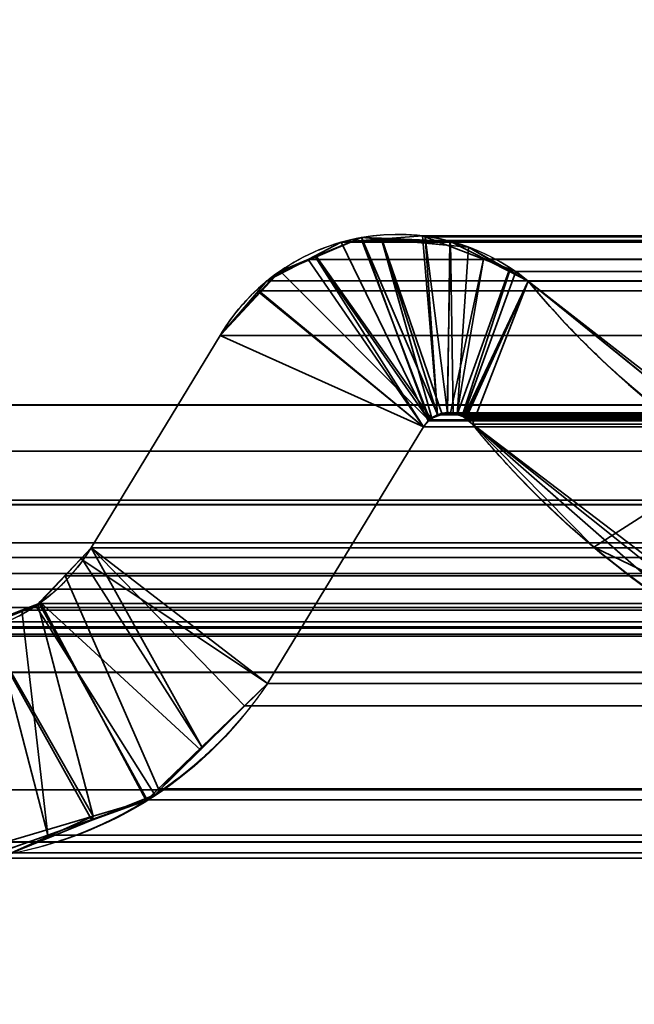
# Model space of a CAD drawing. Header units: millimetres. Extents: x -490 to 6690, y -115 to 152.
# Tile 1041 of 1056: x 5489.78 to 5491.85, y 0.02 to 3.32. Entities that reach past the tile are written whole.
import ezdxf

# ---------------------------------------------------------------- set-up
doc = ezdxf.new("R2010")
doc.units = ezdxf.units.MM
doc.layers.add('151', color=253, linetype='Continuous')

# ---------------------------------------------------------------- blocks, each defined once
blk = doc.blocks.new('UG_SURFACE_005')
at = {"layer": '151', "color": 252, "linetype": 'Continuous', "lineweight": 35}
for points in [[(6690.0001, -6.2, 2202.5001), (6690.0001, 133.2, 2202.5001), (5309.9999, 133.2, 2202.5001), (5309.9999, -6.2, 2202.5001)], [(5460, -6.2, 2052.5), (5460, 133.2, 2052.5), (6540, 133.2, 2052.5), (6540, -6.2, 2052.5)]]:
    blk.add_3dface(points, dxfattribs=at)
blk = doc.blocks.new('UG_SURFACE_349')
at = {"layer": '151', "color": 254, "linetype": 'Continuous', "lineweight": 35}
for points in [[(6525.25, -10, 2032.7499), (6525.25, 136.75, 2032.7499), (5474.75, 136.75, 2032.7499), (5474.75, -10, 2032.7499)], [(6517.4999, 21, 2025.0001), (6517.4999, -8, 2025.0001), (5482.5001, -8, 2025.0001), (5482.5001, 21, 2025.0001)]]:
    blk.add_3dface(points, dxfattribs=at)
blk = doc.blocks.new('UG_SURFACE_375')
at = {"layer": '151', "color": 14, "linetype": 'Continuous', "lineweight": 35}
for points in [[(6517.3001, -10, 2024.8001), (6517.3001, 19, 2024.8001), (5482.6999, 19, 2024.8001), (5482.6999, -10, 2024.8001)], [(6513.2499, 16.25, 2020.75), (6513.2499, -22, 2020.75), (5486.7501, -22, 2020.75), (5486.7501, 16.25, 2020.75)]]:
    blk.add_3dface(points, dxfattribs=at)
blk = doc.blocks.new('UG_SURFACE_376')
at = {"layer": '151', "color": 7, "linetype": 'Continuous', "lineweight": 35}
for points in [[(5486.7501, 16, 2020.75), (5486.7501, -22, 2020.75), (6513.2499, -22, 2020.75), (6513.2499, 16, 2020.75)], [(6513, 16, 2020.4999), (6513, -22, 2020.4999), (5487, -22, 2020.4999), (5487, 16, 2020.4999)]]:
    blk.add_3dface(points, dxfattribs=at)
blk = doc.blocks.new('UG_SURFACE_381')
at = {"layer": '151', "color": 253, "linetype": 'Continuous', "lineweight": 35}
for points in [[(5490.931, 2.5886, 2016.5689), (5490.7761, 2.5225, 2016.7236), (5491.158, 1.9745, 2016.3422)], [(5490.7784, 2.5257, -7.5), (5490.7761, 2.5225, 2016.7236), (5490.931, 2.5886, 2016.5689)], [(5491.1866, 1.9923, -7.5), (5491.1647, 1.9821, -7.5), (5490.7784, 2.5257, -7.5), (5490.931, 2.5886, -7.5)], [(5490.931, 2.5886, 2016.5689), (5490.931, 2.5886, -7.5), (5490.7784, 2.5257, -7.5)], [(5490.931, 2.5886, -7.5), (5490.9978, 2.5858, -7.5), (5491.1995, 1.9983, -7.5), (5491.1866, 1.9923, -7.5)], [(5491.158, 1.9745, 2016.3422), (5491.1661, 1.9832, 2016.3338), (5490.9978, 2.5826, 2016.5024), (5490.931, 2.5886, 2016.5689)], [(5490.931, 2.5886, -7.5), (5490.931, 2.5886, 2016.5689), (5490.9978, 2.5826, 2016.5024)], [(5490.9978, 2.5826, 2016.5024), (5490.9978, 2.5858, -7.5), (5490.931, 2.5886, -7.5)], [(5491.2186, 1.9992, -7.5), (5491.1995, 1.9983, -7.5), (5490.9978, 2.5858, -7.5), (5491.2267, 2.5765, -7.5)], [(5490.9978, 2.5858, -7.5), (5490.9978, 2.5826, 2016.5024), (5491.2281, 2.5622, 2016.2721)], [(5491.2281, 2.5622, 2016.2721), (5491.2267, 2.5765, -7.5), (5490.9978, 2.5858, -7.5)], [(5490.9978, 2.5826, 2016.5024), (5491.1661, 1.9832, 2016.3338), (5491.1866, 1.9902, 2016.3136)], [(5491.1866, 1.9902, 2016.3136), (5491.2181, 2.0011, 2016.2816), (5491.2281, 2.5622, 2016.2721), (5490.9978, 2.5826, 2016.5024)], [(5491.2267, 2.5765, -7.5), (5491.2286, 2.5756, -7.5), (5491.2376, 2.0001, -7.5), (5491.2186, 1.9992, -7.5)], [(5491.2281, 2.5622, 2016.2721), (5491.2286, 2.5756, -7.5), (5491.2267, 2.5765, -7.5)], [(5491.2286, 2.5756, -7.5), (5491.2281, 2.5622, 2016.2721), (5491.2896, 2.5567, 2016.2101)], [(5491.2515, 1.9952, -7.5), (5491.2376, 2.0001, -7.5), (5491.2286, 2.5756, -7.5), (5491.425, 2.4752, -7.5)], [(5491.2896, 2.5567, 2016.2101), (5491.425, 2.4752, -7.5), (5491.2286, 2.5756, -7.5)], [(5491.2896, 2.5567, 2016.2101), (5491.2281, 2.5622, 2016.2721), (5491.2181, 2.0011, 2016.2816), (5491.2519, 1.9939, 2016.2482)], [(5491.2519, 1.9939, 2016.2482), (5491.2682, 1.9905, 2016.2318), (5491.4284, 2.4775, 2016.0718), (5491.2896, 2.5567, 2016.2101)], [(5491.2896, 2.5567, 2016.2101), (5491.4284, 2.4775, 2016.0718), (5491.425, 2.4752, -7.5)], [(5491.1385, 1.954, 2016.3615), (5490.7761, 2.5225, 2016.7236), (5490.6435, 2.4659, 2016.8564), (5490.5872, 2.4036, 2016.9129)], [(5490.6578, 2.476, -7.5), (5490.6435, 2.4659, 2016.8564), (5490.7761, 2.5225, 2016.7236)], [(5490.6578, 2.476, -7.5), (5490.7784, 2.5257, -7.5), (5491.1647, 1.9821, -7.5), (5491.158, 1.9751, -7.5)], [(5490.7761, 2.5225, 2016.7236), (5490.7784, 2.5257, -7.5), (5490.6578, 2.476, -7.5)], [(5490.7761, 2.5225, 2016.7236), (5491.1385, 1.954, 2016.3615), (5491.158, 1.9745, 2016.3422)], [(5491.4899, 2.4421, 2016.01), (5491.4284, 2.4775, 2016.0718), (5491.2682, 1.9905, 2016.2318), (5491.2801, 1.9804, 2016.2199)], [(5491.425, 2.4752, -7.5), (5491.4284, 2.4775, 2016.0718), (5491.4899, 2.4421, 2016.01)], [(5490.5915, 2.4048, -7.5), (5490.5872, 2.4036, 2016.9129), (5490.6435, 2.4659, 2016.8564)], [(5491.158, 1.9751, -7.5), (5491.1385, 1.954, -7.5), (5490.5915, 2.4048, -7.5), (5490.6578, 2.476, -7.5)], [(5490.6435, 2.4659, 2016.8564), (5490.6578, 2.476, -7.5), (5490.5915, 2.4048, -7.5)], [(5491.425, 2.4752, -7.5), (5491.4899, 2.4421, -7.5), (5491.2739, 1.9874, -7.5), (5491.2515, 1.9952, -7.5)], [(5491.4899, 2.4421, 2016.01), (5491.4899, 2.4421, -7.5), (5491.425, 2.4752, -7.5)], [(5491.2801, 1.9816, -7.5), (5491.2739, 1.9874, -7.5), (5491.4899, 2.4421, -7.5)], [(5491.3025, 1.962, -7.5), (5491.2801, 1.9816, -7.5), (5491.4899, 2.4421, -7.5)], [(5491.2801, 1.9804, 2016.2199), (5491.3025, 1.962, 2016.1977), (5491.4899, 2.4421, 2016.01)], [(5491.4899, 2.4421, -7.5), (5492.2204, 1.8511, -7.5), (5492.0893, 1.3346, -7.5), (5491.3025, 1.962, -7.5)], [(5492.2185, 1.8751, 2015.2817), (5491.4899, 2.4421, 2016.01), (5491.3025, 1.962, 2016.1977), (5491.7097, 1.5505, 2015.7902)], [(5491.4899, 2.4421, -7.5), (5491.4899, 2.4421, 2016.01), (5492.2185, 1.8751, 2015.2817)], [(5492.2185, 1.8751, 2015.2817), (5492.2204, 1.8511, -7.5), (5491.4899, 2.4421, -7.5)], [(5490.4566, 2.2595, -7.5), (5490.5915, 2.4048, -7.5), (5491.1385, 1.954, -7.5)], [(5490.5872, 2.4036, 2016.9129), (5490.5915, 2.4048, -7.5), (5490.4566, 2.2595, -7.5)], [(5491.1385, 1.954, 2016.3615), (5490.5872, 2.4036, 2016.9129), (5490.4566, 2.2595, 2017.0436)], [(5490.4566, 2.2595, -7.5), (5490.4566, 2.2595, 2017.0436), (5490.5872, 2.4036, 2016.9129)], [(5491.1385, 1.954, -7.5), (5490.6154, 1.093, -7.5), (5490.0241, 1.5475, -7.5), (5490.4566, 2.2595, -7.5)], [(5490.6154, 1.093, 2016.8846), (5491.1385, 1.954, 2016.3615), (5490.4566, 2.2595, 2017.0436), (5490.0241, 1.5475, 2017.4761)], [(5490.0241, 1.5475, 2017.4761), (5490.4566, 2.2595, 2017.0436), (5490.4566, 2.2595, -7.5), (5490.0241, 1.5475, -7.5)], [(5491.158, 1.9751, -7.5), (5491.1647, 1.9821, -7.5), (5491.1661, 1.9832, 2016.3338)], [(5491.1661, 1.9832, 2016.3338), (5491.158, 1.9745, 2016.3422), (5491.158, 1.9751, -7.5)], [(5491.1647, 1.9821, -7.5), (5491.1866, 1.9923, -7.5), (5491.1866, 1.9902, 2016.3136)], [(5491.1866, 1.9902, 2016.3136), (5491.1661, 1.9832, 2016.3338), (5491.1647, 1.9821, -7.5)], [(5491.2181, 2.0011, 2016.2816), (5491.1866, 1.9902, 2016.3136), (5491.1995, 1.9983, -7.5)], [(5491.1866, 1.9902, 2016.3136), (5491.1866, 1.9923, -7.5), (5491.1995, 1.9983, -7.5)], [(5491.1995, 1.9983, -7.5), (5491.2186, 1.9992, -7.5), (5491.2181, 2.0011, 2016.2816)], [(5491.2519, 1.9939, 2016.2482), (5491.2181, 2.0011, 2016.2816), (5491.2186, 1.9992, -7.5)], [(5491.2186, 1.9992, -7.5), (5491.2376, 2.0001, -7.5), (5491.2519, 1.9939, 2016.2482)], [(5491.2376, 2.0001, -7.5), (5491.2515, 1.9952, -7.5), (5491.2519, 1.9939, 2016.2482)], [(5491.2682, 1.9905, 2016.2318), (5491.2515, 1.9952, -7.5), (5491.2739, 1.9874, -7.5)], [(5491.2682, 1.9905, 2016.2318), (5491.2519, 1.9939, 2016.2482), (5491.2515, 1.9952, -7.5)], [(5491.2801, 1.9804, 2016.2199), (5491.2682, 1.9905, 2016.2318), (5491.2739, 1.9874, -7.5)], [(5491.2739, 1.9874, -7.5), (5491.2801, 1.9816, -7.5), (5491.2801, 1.9804, 2016.2199)], [(5491.2801, 1.9816, -7.5), (5491.3025, 1.962, -7.5), (5491.3025, 1.962, 2016.1977)], [(5491.3025, 1.962, 2016.1977), (5491.2801, 1.9804, 2016.2199), (5491.2801, 1.9816, -7.5)], [(5490.6154, 1.093, -7.5), (5491.1385, 1.954, -7.5), (5491.1385, 1.954, 2016.3615), (5490.6154, 1.093, 2016.8846)], [(5491.1385, 1.954, -7.5), (5491.158, 1.9751, -7.5), (5491.158, 1.9745, 2016.3422)], [(5491.158, 1.9745, 2016.3422), (5491.1385, 1.954, 2016.3615), (5491.1385, 1.954, -7.5)], [(5491.3025, 1.962, -7.5), (5492.0893, 1.3346, -7.5), (5492.0783, 1.3723, 2015.4219)], [(5492.0783, 1.3723, 2015.4219), (5491.7097, 1.5505, 2015.7902), (5491.3025, 1.962, -7.5)], [(5491.7097, 1.5505, 2015.7902), (5491.3025, 1.962, 2016.1977), (5491.3025, 1.962, -7.5)], [(5491.7097, 1.5505, 2015.7902), (5492.0783, 1.3723, 2015.4219), (5492.2185, 1.8751, 2015.2817)], [(5489.9893, 1.5111, -7.5), (5490.0241, 1.5475, -7.5), (5490.6154, 1.093, -7.5)], [(5489.9893, 1.5111, -7.5), (5489.9912, 1.513, 2017.5087), (5490.0241, 1.5475, 2017.4761)], [(5490.0241, 1.5475, 2017.4761), (5490.0241, 1.5475, -7.5), (5489.9893, 1.5111, -7.5)], [(5490.3951, 0.8804, 2017.1051), (5490.0241, 1.5475, 2017.4761), (5489.9912, 1.513, 2017.5087)], [(5490.0241, 1.5475, 2017.4761), (5490.3951, 0.8804, 2017.1051), (5490.6154, 1.093, 2016.8846)], [(5489.8515, 1.367, -7.5), (5489.8529, 1.3665, 2017.647), (5489.9912, 1.513, 2017.5087)], [(5489.9912, 1.513, 2017.5087), (5489.9893, 1.5111, -7.5), (5489.8515, 1.367, -7.5)], [(5490.6154, 1.093, -7.5), (5490.3903, 0.8706, -7.5), (5489.8515, 1.367, -7.5), (5489.9893, 1.5111, -7.5)], [(5490.2081, 0.7006, 2017.2918), (5490.3951, 0.8804, 2017.1051), (5489.9912, 1.513, 2017.5087), (5489.8529, 1.3665, 2017.647)], [(5489.8386, 1.3534, -7.5), (5489.6636, 1.2845, -7.5), (5489.6655, 1.287, 2017.8344), (5489.8448, 1.3578, 2017.6551)], [(5490.0308, 0.6479, 2017.4694), (5489.8448, 1.3578, 2017.6551), (5489.6655, 1.287, 2017.8344)], [(5490.3903, 0.8706, -7.5), (5490.2372, 0.7192, -7.5), (5489.8386, 1.3534, -7.5), (5489.8515, 1.367, -7.5)], [(5489.8448, 1.3578, 2017.6551), (5489.8515, 1.367, -7.5), (5489.8386, 1.3534, -7.5)], [(5489.8448, 1.3578, 2017.6551), (5489.8529, 1.3665, 2017.647), (5489.8515, 1.367, -7.5)], [(5489.8529, 1.3665, 2017.647), (5489.8448, 1.3578, 2017.6551), (5490.0308, 0.6479, 2017.4694), (5490.2081, 0.7006, 2017.2918)], [(5489.6636, 1.2845, -7.5), (5489.8386, 1.3534, -7.5), (5490.2372, 0.7192, -7.5), (5490.0265, 0.634, -7.5)], [(5489.6655, 1.287, 2017.8344), (5489.5806, 1.2536, 2017.9193), (5489.5887, 0.5166, 2017.9114), (5490.0308, 0.6479, 2017.4694)], [(5490.0265, 0.634, -7.5), (5489.7447, 0.5199, -7.5), (5489.5887, 1.2548, -7.5), (5489.6636, 1.2845, -7.5)], [(5490.3903, 0.8706, -7.5), (5490.6154, 1.093, -7.5), (5490.6154, 1.093, 2016.8846)], [(5490.6154, 1.093, 2016.8846), (5490.3951, 0.8804, 2017.1051), (5490.3903, 0.8706, -7.5)], [(5490.3951, 0.8804, 2017.1051), (5490.2081, 0.7006, 2017.2918), (5490.2372, 0.7192, -7.5)], [(5490.2372, 0.7192, -7.5), (5490.3903, 0.8706, -7.5), (5490.3951, 0.8804, 2017.1051)], [(5490.2081, 0.7006, 2017.2918), (5490.0265, 0.634, -7.5), (5490.2372, 0.7192, -7.5)], [(5490.2081, 0.7006, 2017.2918), (5490.0308, 0.6479, 2017.4694), (5490.0265, 0.634, -7.5)], [(5490.0308, 0.6479, 2017.4694), (5489.5887, 0.5166, 2017.9114), (5489.7447, 0.5199, -7.5)], [(5489.7447, 0.5199, -7.5), (5490.0265, 0.634, -7.5), (5490.0308, 0.6479, 2017.4694)]]:
    blk.add_3dface(points, dxfattribs=at)
blk = doc.blocks.new('UG_SURFACE_382')
at = {"layer": '151', "color": 253, "linetype": 'Continuous', "lineweight": 35}
for points in [[(5487.812, 4.4265, 2019.6881), (5487.8135, 2.0275, 2019.6865), (6512.1865, 2.0275, 2019.6865), (6512.188, 4.4265, 2019.6881)], [(6511.138, 3.5528, 2018.6381), (6511.137, 1.872, 2018.6372), (5488.863, 1.872, 2018.6372), (5488.862, 3.5528, 2018.6381)], [(5491.1594, 1.9769, 2016.3405), (5491.1542, 1.9735, 2016.3457), (5490.8628, 2.5729, 2016.6371), (5490.9315, 2.5782, 2016.5687)], [(6509.1372, 2.5729, 2016.6371), (6509.0685, 2.5782, 2016.5687), (5490.9315, 2.5782, 2016.5687), (5490.8628, 2.5729, 2016.6371)], [(5490.9315, 2.5782, 2016.5687), (5491.1351, 2.594, 2016.3648), (5491.1857, 1.9939, 2016.314), (5491.1594, 1.9769, 2016.3405)], [(5490.9315, 2.5782, 2016.5687), (6509.0685, 2.5782, 2016.5687), (6508.8649, 2.594, 2016.3648)], [(5491.1351, 2.594, 2016.3648), (5490.9315, 2.5782, 2016.5687), (6508.8649, 2.594, 2016.3648)], [(5491.1857, 1.9939, 2016.314), (5491.1351, 2.594, 2016.3648), (5491.1437, 2.5908, 2016.3565)], [(6508.8649, 2.594, 2016.3648), (6508.8563, 2.5908, 2016.3565), (5491.1437, 2.5908, 2016.3565), (5491.1351, 2.594, 2016.3648)], [(5491.1437, 2.5908, 2016.3565), (5491.3397, 2.5156, 2016.1605), (5491.2295, 2.001, 2016.2704), (5491.2186, 1.9992, 2016.2816)], [(5491.2186, 1.9992, 2016.2816), (5491.1871, 1.9941, 2016.3131), (5491.1857, 1.9939, 2016.314), (5491.1437, 2.5908, 2016.3565)], [(5491.1437, 2.5908, 2016.3565), (6508.8563, 2.5908, 2016.3565), (6508.6603, 2.5156, 2016.1605), (5491.3397, 2.5156, 2016.1605)], [(5490.7517, 2.5147, 2016.7484), (5490.8628, 2.5729, 2016.6371), (5491.1542, 1.9735, 2016.3457), (5491.1385, 1.954, 2016.3615)], [(5490.8628, 2.5729, 2016.6371), (5490.7517, 2.5147, 2016.7484), (6509.2483, 2.5147, 2016.7484)], [(5490.8628, 2.5729, 2016.6371), (6509.2483, 2.5147, 2016.7484), (6509.1372, 2.5729, 2016.6371)], [(5490.5853, 2.4095, 2016.9148), (5490.6135, 2.4427, 2016.8865), (5490.7517, 2.5147, 2016.7484), (5491.1385, 1.954, 2016.3615)], [(6509.3865, 2.4427, 2016.8865), (6509.2483, 2.5147, 2016.7484), (5490.7517, 2.5147, 2016.7484), (5490.6135, 2.4427, 2016.8865)], [(5491.25, 1.9949, 2016.2499), (5491.2295, 2.001, 2016.2704), (5491.3397, 2.5156, 2016.1605)], [(5491.3397, 2.5156, 2016.1605), (5491.4479, 2.474, 2016.052), (5491.272, 1.9885, 2016.2282), (5491.25, 1.9949, 2016.2499)], [(5491.4479, 2.474, 2016.052), (5491.3397, 2.5156, 2016.1605), (6508.6603, 2.5156, 2016.1605)], [(5491.4479, 2.474, 2016.052), (6508.6603, 2.5156, 2016.1605), (6508.5521, 2.474, 2016.052)], [(5491.2786, 1.9824, 2016.221), (5491.272, 1.9885, 2016.2282), (5491.4479, 2.474, 2016.052), (5491.4899, 2.4421, 2016.01)], [(6508.5521, 2.474, 2016.052), (5491.4899, 2.4421, 2016.01), (5491.4479, 2.474, 2016.052)], [(6508.5521, 2.474, 2016.052), (6508.5101, 2.4421, 2016.01), (5491.4899, 2.4421, 2016.01)], [(5490.5853, 2.4095, 2016.9148), (6509.4147, 2.4095, 2016.9148), (6509.3865, 2.4427, 2016.8865)], [(5490.6135, 2.4427, 2016.8865), (5490.5853, 2.4095, 2016.9148), (6509.3865, 2.4427, 2016.8865)], [(5491.4899, 2.4421, 2016.01), (5491.3025, 1.962, 2016.1977), (5491.2786, 1.9824, 2016.221)], [(5491.9686, 1.3794, 2015.5313), (5491.3025, 1.962, 2016.1977), (5491.4899, 2.4421, 2016.01), (5492.1203, 1.9325, 2015.3797)], [(5491.4899, 2.4421, 2016.01), (6508.5101, 2.4421, 2016.01), (6507.8797, 1.9325, 2015.3797), (5492.1203, 1.9325, 2015.3797)], [(5490.4566, 2.2595, 2017.0436), (5490.5853, 2.4095, 2016.9148), (5491.1385, 1.954, 2016.3615)], [(5490.4566, 2.2595, 2017.0436), (6509.5434, 2.2595, 2017.0436), (6509.4147, 2.4095, 2016.9148), (5490.5853, 2.4095, 2016.9148)], [(5490.0241, 1.5475, 2017.4761), (5490.4566, 2.2595, 2017.0436), (5491.1385, 1.954, 2016.3615), (5490.6154, 1.093, 2016.8846)], [(6509.9759, 1.5475, 2017.4761), (6509.5434, 2.2595, 2017.0436), (5490.4566, 2.2595, 2017.0436), (5490.0241, 1.5475, 2017.4761)], [(6512.2113, 1.5794, 2019.7115), (5487.8135, 2.0275, 2019.6865), (5487.7391, 1.13, 2019.7611)], [(6512.2113, 1.5794, 2019.7115), (6512.1865, 2.0275, 2019.6865), (5487.8135, 2.0275, 2019.6865)], [(6508.8406, 1.9763, 2016.3405), (5491.1594, 1.9769, 2016.3405), (5491.1857, 1.9939, 2016.314)], [(6508.8406, 1.9763, 2016.3405), (5491.1857, 1.9939, 2016.314), (5491.1871, 1.9941, 2016.3131)], [(5491.1871, 1.9941, 2016.3131), (5491.2186, 1.9992, 2016.2816), (6508.7814, 1.9987, 2016.2816)], [(6508.7814, 1.9987, 2016.2816), (6508.811, 1.9952, 2016.3109), (5491.1871, 1.9941, 2016.3131)], [(6508.811, 1.9952, 2016.3109), (6508.8129, 1.9939, 2016.3128), (5491.1871, 1.9941, 2016.3131)], [(5491.1871, 1.9941, 2016.3131), (6508.8129, 1.9939, 2016.3128), (6508.8406, 1.9763, 2016.3405)], [(6508.7662, 2.0006, 2016.2661), (5491.2186, 1.9992, 2016.2816), (5491.2295, 2.001, 2016.2704)], [(6508.7662, 2.0006, 2016.2661), (6508.7814, 1.9987, 2016.2816), (5491.2186, 1.9992, 2016.2816)], [(5491.2295, 2.001, 2016.2704), (6508.75, 1.9954, 2016.2499), (6508.7662, 2.0006, 2016.2661)], [(5491.2295, 2.001, 2016.2704), (5491.25, 1.9949, 2016.2499), (6508.75, 1.9954, 2016.2499)], [(6508.728, 1.9885, 2016.2282), (6508.75, 1.9954, 2016.2499), (5491.25, 1.9949, 2016.2499)], [(6508.728, 1.9885, 2016.2282), (5491.25, 1.9949, 2016.2499), (5491.272, 1.9885, 2016.2282)], [(5491.272, 1.9885, 2016.2282), (6508.7214, 1.9824, 2016.221), (6508.728, 1.9885, 2016.2282)], [(5491.272, 1.9885, 2016.2282), (5491.2786, 1.9824, 2016.221), (6508.7214, 1.9824, 2016.221)], [(5491.3025, 1.962, 2016.1977), (6508.6975, 1.962, 2016.1977), (6508.7214, 1.9824, 2016.221), (5491.2786, 1.9824, 2016.221)], [(5490.6154, 1.093, 2016.8846), (5491.1385, 1.954, 2016.3615), (6508.8615, 1.954, 2016.3615), (6509.3846, 1.093, 2016.8846)], [(6508.8615, 1.954, 2016.3615), (5491.1385, 1.954, 2016.3615), (5491.1542, 1.9735, 2016.3457)], [(5491.1542, 1.9735, 2016.3457), (5491.1594, 1.9769, 2016.3405), (6508.8406, 1.9763, 2016.3405)], [(6508.8406, 1.9763, 2016.3405), (6508.8477, 1.9718, 2016.3476), (5491.1542, 1.9735, 2016.3457)], [(6508.8477, 1.9718, 2016.3476), (6508.8615, 1.954, 2016.3615), (5491.1542, 1.9735, 2016.3457)], [(5491.9686, 1.3794, 2015.5313), (6508.0314, 1.3794, 2015.5313), (6508.6975, 1.962, 2016.1977), (5491.3025, 1.962, 2016.1977)], [(5488.8849, 1.7081, 2018.615), (5488.863, 1.872, 2018.6372), (6511.137, 1.872, 2018.6372)], [(5488.8849, 1.7081, 2018.615), (6511.137, 1.872, 2018.6372), (6511.1151, 1.7081, 2018.615)], [(6511.1151, 1.7081, 2018.615), (6511.1084, 1.6926, 2018.6086), (5488.8916, 1.6926, 2018.6086), (5488.8849, 1.7081, 2018.615)], [(5488.8916, 1.6926, 2018.6086), (6511.1084, 1.6926, 2018.6086), (6511.0559, 1.5646, 2018.5559)], [(5488.9441, 1.5646, 2018.5559), (5488.8916, 1.6926, 2018.6086), (6511.0559, 1.5646, 2018.5559)], [(5487.7391, 1.13, 2019.7611), (6512.2609, 1.13, 2019.7611), (6512.2113, 1.5794, 2019.7115)], [(6511.0559, 1.5646, 2018.5559), (6511.0168, 1.5158, 2018.5168), (5488.9832, 1.5158, 2018.5168), (5488.9441, 1.5646, 2018.5559)], [(5489.9368, 1.4544, 2017.5631), (5490.0241, 1.5475, 2017.4761), (5490.5381, 1.0181, 2016.9621), (5490.2501, 0.7401, 2017.2498)], [(5489.9368, 1.4544, 2017.5631), (6510.0632, 1.4544, 2017.5631), (6509.9759, 1.5475, 2017.4761), (5490.0241, 1.5475, 2017.4761)], [(5490.6154, 1.093, 2016.8846), (5490.5381, 1.0181, 2016.9621), (5490.0241, 1.5475, 2017.4761)], [(5488.9832, 1.5158, 2018.5168), (6511.0168, 1.5158, 2018.5168), (6510.973, 1.4612, 2018.4731), (5489.027, 1.4612, 2018.4731)], [(5489.0685, 1.4092, 2018.4317), (5489.027, 1.4612, 2018.4731), (6510.973, 1.4612, 2018.4731)], [(5489.0685, 1.4092, 2018.4317), (6510.973, 1.4612, 2018.4731), (6510.9315, 1.4092, 2018.4317)], [(5490.2501, 0.7401, 2017.2498), (5490.2115, 0.7026, 2017.2884), (5489.85, 1.3615, 2017.6499), (5489.9368, 1.4544, 2017.5631)], [(6510.15, 1.3615, 2017.6499), (5489.9368, 1.4544, 2017.5631), (5489.85, 1.3615, 2017.6499)], [(6510.15, 1.3615, 2017.6499), (6510.0632, 1.4544, 2017.5631), (5489.9368, 1.4544, 2017.5631)], [(6510.9315, 1.4092, 2018.4317), (6510.828, 1.3475, 2018.3282), (5489.172, 1.3475, 2018.3282), (5489.0685, 1.4092, 2018.4317)], [(5489.7919, 1.3387, 2017.7083), (5489.85, 1.3615, 2017.6499), (5490.2115, 0.7026, 2017.2884), (5489.8791, 0.5844, 2017.621)], [(5489.85, 1.3615, 2017.6499), (5489.7919, 1.3387, 2017.7083), (6510.2081, 1.3387, 2017.7083)], [(5489.85, 1.3615, 2017.6499), (6510.2081, 1.3387, 2017.7083), (6510.15, 1.3615, 2017.6499)], [(5489.172, 1.3475, 2018.3282), (6510.828, 1.3475, 2018.3282), (6510.7193, 1.2826, 2018.2195)], [(5489.2807, 1.2826, 2018.2195), (5489.172, 1.3475, 2018.3282), (6510.7193, 1.2826, 2018.2195)], [(5489.6917, 1.2997, 2017.8084), (5489.7919, 1.3387, 2017.7083), (5489.8791, 0.5844, 2017.621)], [(5489.6917, 1.2997, 2017.8084), (6510.3083, 1.2997, 2017.8084), (6510.2081, 1.3387, 2017.7083), (5489.7919, 1.3387, 2017.7083)], [(5489.8791, 0.5844, 2017.621), (5489.6607, 0.5068, 2017.8392), (5489.5697, 1.252, 2017.9305), (5489.6917, 1.2997, 2017.8084)], [(6510.4303, 1.252, 2017.9305), (5489.6917, 1.2997, 2017.8084), (5489.5697, 1.252, 2017.9305)], [(6510.4303, 1.252, 2017.9305), (6510.3083, 1.2997, 2017.8084), (5489.6917, 1.2997, 2017.8084)], [(6510.7193, 1.2826, 2018.2195), (6510.6802, 1.2784, 2018.1799), (5489.3198, 1.2784, 2018.1799), (5489.2807, 1.2826, 2018.2195)], [(5489.3198, 1.2784, 2018.1799), (6510.6802, 1.2784, 2018.1799), (6510.4876, 1.2581, 2017.9875), (5489.5124, 1.2581, 2017.9875)], [(5489.5697, 1.252, 2017.9305), (5489.5124, 1.2581, 2017.9875), (6510.4876, 1.2581, 2017.9875)], [(5489.5697, 1.252, 2017.9305), (6510.4876, 1.2581, 2017.9875), (6510.4303, 1.252, 2017.9305)], [(5487.7391, 1.13, 2019.7611), (5487.0725, -3.683, 2020.4275), (6512.9275, -3.683, 2020.4275), (6512.2609, 1.13, 2019.7611)], [(5490.6154, 1.093, 2016.8846), (6509.3846, 1.093, 2016.8846), (6509.4619, 1.0181, 2016.9621), (5490.5381, 1.0181, 2016.9621)], [(5490.5381, 1.0181, 2016.9621), (6509.4619, 1.0181, 2016.9621), (6509.7499, 0.7401, 2017.2498), (5490.2501, 0.7401, 2017.2498)], [(5488.0147, -3.8215, 2019.485), (5488.7242, 0.736, 2018.7755), (6511.2758, 0.736, 2018.7755), (6511.9853, -3.8215, 2019.485)], [(5489.079, 0.5619, 2018.4212), (6510.921, 0.5619, 2018.4212), (6511.2758, 0.736, 2018.7755), (5488.7242, 0.736, 2018.7755)], [(5490.2115, 0.7026, 2017.2884), (6509.7499, 0.7401, 2017.2498), (6509.7885, 0.7026, 2017.2884)], [(5490.2115, 0.7026, 2017.2884), (5490.2501, 0.7401, 2017.2498), (6509.7499, 0.7401, 2017.2498)], [(6509.7885, 0.7026, 2017.2884), (5489.8791, 0.5844, 2017.621), (5490.2115, 0.7026, 2017.2884)], [(6509.7885, 0.7026, 2017.2884), (6510.1209, 0.5844, 2017.621), (5489.8791, 0.5844, 2017.621)], [(6510.9186, 0.5605, 2018.4186), (5489.079, 0.5619, 2018.4212), (5489.0814, 0.5605, 2018.4186)], [(6510.9186, 0.5605, 2018.4186), (6510.921, 0.5619, 2018.4212), (5489.079, 0.5619, 2018.4212)], [(5489.6607, 0.5068, 2017.8392), (6510.1209, 0.5844, 2017.621), (6510.3393, 0.5068, 2017.8392)], [(5489.6607, 0.5068, 2017.8392), (5489.8791, 0.5844, 2017.621), (6510.1209, 0.5844, 2017.621)], [(5489.0814, 0.5605, 2018.4186), (5489.4695, 0.5245, 2018.0306), (6510.5305, 0.5245, 2018.0306), (6510.9186, 0.5605, 2018.4186)], [(6510.3393, 0.5068, 2017.8392), (5489.4695, 0.5245, 2018.0306), (5489.6607, 0.5068, 2017.8392)], [(6510.3393, 0.5068, 2017.8392), (6510.5305, 0.5245, 2018.0306), (5489.4695, 0.5245, 2018.0306)]]:
    blk.add_3dface(points, dxfattribs=at)

msp = doc.modelspace()

# ---------------------------------------------------------------- linework, layer by layer
at = {"layer": '151', "linetype": 'Continuous', "lineweight": -3}
for p, q in [((5491.4899, 2.4421, -7.5), (5491.4899, 2.4421, 2016.0101)), ((5491.4899, 2.4421, 2016.0101), (6508.5101, 2.4421, 2016.0101)), ((5490.0239, 1.5475, -7.5), (5490.4564, 2.2595, -7.5)), ((5490.4564, 2.2595, 2017.0436), (5490.0239, 1.5475, 2017.4761)), ((5490.4564, 2.2595, 2017.0436), (5490.0239, 1.5475, 2017.4761)), ((5490.4564, 2.2595, 2017.0436), (6509.5436, 2.2595, 2017.0436)), ((5490.4564, 2.2595, -7.5), (5490.4564, 2.2595, 2017.0436)), ((6512.1866, 2.0275, 2019.6866), (5487.8134, 2.0275, 2019.6866)), ((5490.6154, 1.093, 2016.8846), (5491.1384, 1.954, 2016.3616)), ((5490.6154, 1.093, -7.5), (5491.1384, 1.954, -7.5)), ((5490.6154, 1.093, 2016.8846), (5491.1384, 1.954, 2016.3616)), ((5491.1384, 1.954, 2016.3616), (5491.1384, 1.954, -7.5)), ((6508.8616, 1.954, 2016.3616), (5491.1384, 1.954, 2016.3616)), ((5491.3024, 1.962, 2016.1976), (5491.3024, 1.962, -7.5)), ((6508.6976, 1.962, 2016.1976), (5491.3024, 1.962, 2016.1976)), ((5488.8629, 1.872, 2018.6371), (6511.1371, 1.872, 2018.6371)), ((5490.0239, 1.5475, 2017.4761), (6509.9761, 1.5475, 2017.4761)), ((5490.0239, 1.5475, -7.5), (5490.0239, 1.5475, 2017.4761)), ((6512.2611, 1.13, 2019.7611), (5487.7389, 1.13, 2019.7611)), ((5490.6154, 1.093, 2016.8846), (5490.6154, 1.093, -7.5)), ((6509.3846, 1.093, 2016.8846), (5490.6154, 1.093, 2016.8846)), ((6511.2756, 0.736, 2018.7756), (5488.7244, 0.736, 2018.7756))]:
    msp.add_line(p, q, dxfattribs=at)
for centre, radius, start, end in [((5491.0514, 1.9081, -7.5), 0.691, 50.6096, 149.4322), ((5491.2232, 1.9014, -7.5), 0.0997, 37.389, 148.1965)]:
    msp.add_arc(centre, radius, start, end, dxfattribs=at)
at = {"layer": '151', "linetype": 'Continuous', "lineweight": -3, "extrusion": (0, 0, -1)}
for centre, radius, start, end in [((-5493.7, 4.2608, 7.5), 2.8622, 251.1259, 320.5493), ((-5493.6718, 3.9004, 7.5), 3.0612, 247.815, 320.7127), ((-5489.489, 1.873, 7.5), 0.6261, 211.3213, 359.9101), ((-5489.4933, 1.8498, 7.5), 1.3535, 213.9994, 304.6187)]:
    msp.add_arc(centre, radius, start, end, dxfattribs=at)
at = {"layer": '151', "linetype": 'Continuous', "lineweight": -3}
for points, knots in [([(5490.4564, 2.2595, 2017.0436), (5490.4999, 2.3332, 2017.0001), (5490.5548, 2.3946, 2016.9452), (5490.6903, 2.5055, 2016.8097), (5490.7761, 2.5483, 2016.7239), (5490.9521, 2.5982, 2016.5479), (5491.0447, 2.6051, 2016.4553), (5491.2428, 2.5808, 2016.2572), (5491.3512, 2.5418, 2016.1488), (5491.4622, 2.464, 2016.0378), (5491.4762, 2.4534, 2016.0238), (5491.4899, 2.4421, 2016.0101)], [0, 0, 0, 0, 0.182649, 0.182649, 0.421373, 0.421373, 0.66571, 0.66571, 0.957818, 0.957818, 1, 1, 1, 1]), ([(5491.4899, 2.4421, 2016.0101), (5491.914, 1.9268, 2015.586), (5492.4417, 1.6303, 2015.0583), (5493.5212, 1.3503, 2013.9788), (5494.0853, 1.3677, 2013.4147), (5494.6259, 1.5525, 2012.8741)], [0, 0, 0, 0, 0.5, 0.5, 1, 1, 1, 1]), ([(5491.3024, 1.962, 2016.1976), (5491.2936, 1.9735, 2016.2064), (5491.2829, 1.9823, 2016.2171), (5491.2584, 1.996, 2016.2416), (5491.2439, 2.0001, 2016.2561), (5491.2149, 2.0019, 2016.2851), (5491.2, 1.9996, 2016.3), (5491.1748, 1.9894, 2016.3252), (5491.1639, 1.9827, 2016.3361), (5491.1485, 1.968, 2016.3515), (5491.143, 1.9615, 2016.357), (5491.1384, 1.954, 2016.3616)], [0, 0, 0, 0, 0.201535, 0.201535, 0.443225, 0.443225, 0.689084, 0.689084, 0.883235, 0.883235, 1, 1, 1, 1]), ([(5494.8277, 1.0658, 2012.6723), (5494.2264, 0.8206, 2013.2736), (5493.5952, 0.7769, 2013.9048), (5492.3767, 1.057, 2015.1233), (5491.7777, 1.3811, 2015.7223), (5491.3024, 1.962, 2016.1976)], [0, 0, 0, 0, 0.5, 0.5, 1, 1, 1, 1]), ([(5488.8629, 1.872, 2018.6371), (5488.863, 1.8164, 2018.637), (5488.8709, 1.76, 2018.6291), (5488.8991, 1.6564, 2018.6009), (5488.9197, 1.6078, 2018.5803), (5488.9787, 1.5035, 2018.5213), (5489.0219, 1.4514, 2018.4781), (5489.133, 1.3506, 2018.367), (5489.206, 1.3089, 2018.294), (5489.3742, 1.2495, 2018.1258), (5489.4733, 1.2396, 2018.0267), (5489.6661, 1.2646, 2017.8339), (5489.7634, 1.3002, 2017.7366), (5489.9152, 1.4074, 2017.5848), (5489.9765, 1.4696, 2017.5235), (5490.0239, 1.5475, 2017.4761)], [0, 0, 0, 0, 0.082175, 0.082175, 0.163669, 0.163669, 0.279192, 0.279192, 0.440008, 0.440008, 0.642983, 0.642983, 0.847355, 0.847355, 1, 1, 1, 1]), ([(5490.6154, 1.093, 2016.8846), (5490.3791, 0.7427, 2017.1209), (5490.0486, 0.5694, 2017.4514), (5489.3761, 0.4591, 2018.1239), (5489.0303, 0.5249, 2018.4697), (5488.7244, 0.736, 2018.7756)], [0, 0, 0, 0, 0.5, 0.5, 1, 1, 1, 1])]:
    msp.add_open_spline(points, degree=3, knots=knots, dxfattribs=at)
for points, weights in [([(5490.4564, 2.2595, 2017.0436), (5490.6181, 2.5332, 2016.8819), (5490.9129, 2.6919, 2016.5871), (5491.2442, 2.6439, 2016.2558), (5491.4899, 2.4421, 2016.0101)], [1, 0.825312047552, 0.76708273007, 0.825312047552, 1]), ([(5491.4899, 2.4421, 2016.0101), (5492.0583, 1.7514, 2015.4417), (5492.8663, 1.3219, 2014.6337), (5493.7795, 1.2631, 2013.7205), (5494.6259, 1.5525, 2012.8741)], [1, 0.911013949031, 0.881351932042, 0.911013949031, 1]), ([(5491.3024, 1.962, 2016.1976), (5491.2706, 2.0036, 2016.2294), (5491.2173, 2.0212, 2016.2827), (5491.166, 1.9985, 2016.334), (5491.1384, 1.954, 2016.3616)], [1, 0.783894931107, 0.711859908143, 0.783894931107, 1]), ([(5494.8277, 1.0658, 2012.6723), (5493.8944, 0.6852, 2013.6056), (5492.861, 0.7111, 2014.639), (5491.9407, 1.1819, 2015.5593), (5491.3024, 1.962, 2016.1976)], [1, 0.902193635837, 0.869591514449, 0.902193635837, 1]), ([(5490.6154, 1.093, 2016.8846), (5490.2995, 0.6247, 2017.2005), (5489.7754, 0.3559, 2017.7246), (5489.1893, 0.4151, 2018.3107), (5488.7244, 0.736, 2018.7756)], [1, 0.851637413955, 0.802183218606, 0.851637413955, 1])]:
    msp.add_rational_spline(points, weights, degree=4, dxfattribs=at)
msp.add_rational_spline([(5488.8629, 1.872, 2018.6371), (5488.8632, 1.683, 2018.6368), (5488.9418, 1.4571, 2018.5582), (5489.1384, 1.3209, 2018.3616), (5489.5026, 1.2191, 2017.9974), (5489.7413, 1.2336, 2017.7587), (5489.9257, 1.386, 2017.5743), (5490.0239, 1.5475, 2017.4761)], [1, 1, 0.972550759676, 1, 1, 0.972550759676, 1, 1], degree=4, knots=[0, 0, 0, 0, 0, 0.5, 0.5, 0.5, 1, 1, 1, 1, 1], dxfattribs=at)

# ---------------------------------------------------------------- block references
for name in ['UG_SURFACE_349', 'UG_SURFACE_005', 'UG_SURFACE_375', 'UG_SURFACE_376', 'UG_SURFACE_381', 'UG_SURFACE_382']:
    msp.add_blockref(name, (0, 0), dxfattribs=at)

doc.saveas('drawing.dxf')
